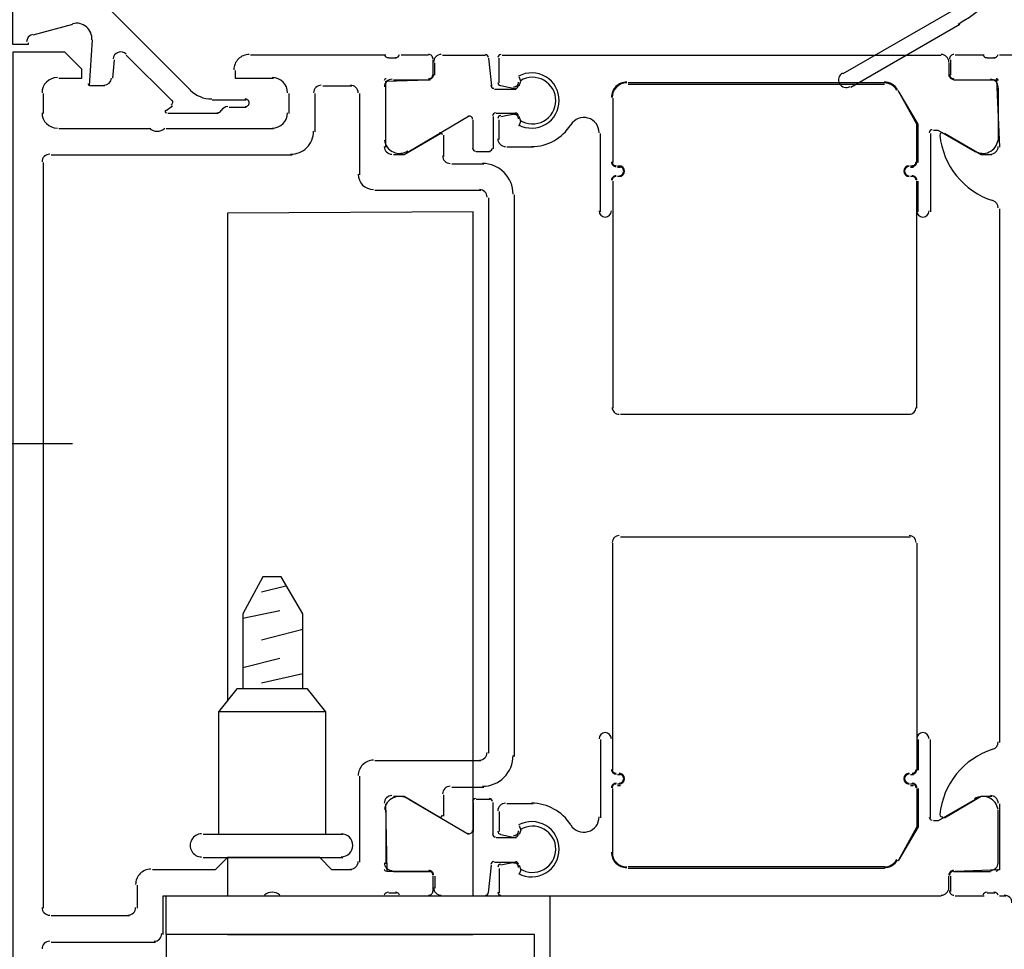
# Model space of a CAD drawing. Extents: x 2 to 87, y -108 to 11.
# Tile 338 of 352: x 49.7621 to 49.8262, y -12.2826 to -12.222. Entities that reach past the tile are written whole.
import ezdxf

# ---------------------------------------------------------------- set-up
doc = ezdxf.new("R2010")
doc.units = 0
doc.header["$MEASUREMENT"] = 0
doc.layers.add('32', color=7, linetype='CONTINUOUS')
doc.layers.add('8', color=7, linetype='CONTINUOUS')

msp = doc.modelspace()

# ---------------------------------------------------------------- linework, layer by layer
at = {"layer": '32', "color": 62, "linetype": 'Continuous'}
for p, q in [((49.76759999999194, -12.22100000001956), (49.773199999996, -12.22659999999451)), ((49.81569999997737, -12.22550000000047), (49.82279999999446, -12.22140000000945)), ((49.76549999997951, -12.22229999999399), (49.76289999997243, -12.22299999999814)), ((49.8232999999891, -12.22229999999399), (49.81619999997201, -12.22640000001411)), ((49.77199999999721, -12.22729999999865), (49.76900000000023, -12.22430000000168)), ((49.78589999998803, -12.22430000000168), (49.77709999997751, -12.22430000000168)), ((49.78659999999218, -12.22450000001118), (49.78609999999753, -12.22450000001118)), ((49.78869999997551, -12.22430000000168), (49.78689999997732, -12.22430000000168)), ((49.78959999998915, -12.22430000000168), (49.79239999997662, -12.22430000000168)), ((49.79259999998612, -12.22450000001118), (49.79279999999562, -12.22630000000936)), ((49.79329999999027, -12.22609999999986), (49.79329999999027, -12.22450000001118)), ((49.79349999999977, -12.22430000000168), (49.82209999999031, -12.22430000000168)), ((49.82489999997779, -12.22430000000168), (49.82299999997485, -12.22430000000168)), ((49.82559999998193, -12.22450000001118), (49.82509999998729, -12.22450000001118)), ((49.82739999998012, -12.22430000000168), (49.82589999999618, -12.22430000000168)), ((49.76819999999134, -12.22460000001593), (49.76809999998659, -12.22580000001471)), ((49.78899999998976, -12.22560000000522), (49.78899999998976, -12.22460000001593)), ((49.78909999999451, -12.22560000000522), (49.78909999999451, -12.22479999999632)), ((49.82259999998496, -12.22479999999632), (49.82259999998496, -12.22560000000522)), ((49.82269999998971, -12.22460000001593), (49.82269999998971, -12.22560000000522)), ((49.78179999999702, -12.22630000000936), (49.78369999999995, -12.22630000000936)), ((49.78589999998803, -12.22990000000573), (49.78589999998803, -12.22640000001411)), ((49.78639999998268, -12.22590000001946), (49.78879999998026, -12.22590000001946)), ((49.8183999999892, -12.22609999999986), (49.80169999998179, -12.22609999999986)), ((49.8183999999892, -12.22620000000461), (49.80169999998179, -12.22620000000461)), ((49.82289999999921, -12.22590000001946), (49.82529999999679, -12.22590000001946)), ((49.82579999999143, -12.22640000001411), (49.82579999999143, -12.22990000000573)), ((49.76359999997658, -12.22810000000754), (49.76359999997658, -12.226800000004)), ((49.77959999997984, -12.226800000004), (49.77959999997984, -12.22810000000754)), ((49.78129999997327, -12.22930000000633), (49.78129999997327, -12.226800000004)), ((49.7841999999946, -12.226800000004), (49.7841999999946, -12.23209999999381)), ((49.77159999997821, -12.22789999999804), (49.77199999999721, -12.2276000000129)), ((49.77459999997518, -12.2271999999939), (49.77679999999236, -12.2271999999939)), ((49.77679999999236, -12.22770000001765), (49.77569999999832, -12.22770000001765)), ((49.8006999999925, -12.22710000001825), (49.8006999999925, -12.23130000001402)), ((49.8006999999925, -12.22710000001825), (49.8006999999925, -12.23130000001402)), ((49.77499999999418, -12.22810000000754), (49.77169999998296, -12.22810000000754)), ((49.79129999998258, -12.22830000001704), (49.78739999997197, -12.23060000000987)), ((49.79290000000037, -12.22830000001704), (49.79290000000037, -12.23040000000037)), ((49.79159999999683, -12.23040000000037), (49.79159999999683, -12.22849999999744)), ((49.79329999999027, -12.22980000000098), (49.79329999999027, -12.22849999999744)), ((49.77059999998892, -12.22909999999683), (49.76459999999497, -12.22909999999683)), ((49.77859999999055, -12.22909999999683), (49.77159999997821, -12.22909999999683)), ((49.7896999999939, -12.23089999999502), (49.7896999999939, -12.22950000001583)), ((49.79989999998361, -12.23450000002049), (49.79989999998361, -12.22940000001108)), ((49.82139999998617, -12.22940000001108), (49.82139999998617, -12.23450000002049)), ((49.76410000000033, -12.23080000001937), (49.77979999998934, -12.23080000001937)), ((49.79269999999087, -12.23060000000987), (49.79179999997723, -12.23060000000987)), ((49.79549999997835, -12.23029999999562), (49.79379999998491, -12.23029999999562)), ((49.76359999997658, -12.27989999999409), (49.76359999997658, -12.23130000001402)), ((49.79230000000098, -12.23140000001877), (49.79019999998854, -12.23140000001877)), ((49.80099999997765, -12.23149999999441), (49.80119999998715, -12.23149999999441)), ((49.82009999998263, -12.23149999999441), (49.82029999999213, -12.23149999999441)), ((49.80099999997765, -12.23159999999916), (49.80119999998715, -12.23159999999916)), ((49.80119999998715, -12.23219999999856), (49.80099999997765, -12.23219999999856)), ((49.80119999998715, -12.23219999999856), (49.80099999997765, -12.23219999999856)), ((49.82009999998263, -12.23159999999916), (49.82029999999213, -12.23159999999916)), ((49.82029999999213, -12.23219999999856), (49.82009999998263, -12.23219999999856)), ((49.82029999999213, -12.23219999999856), (49.82009999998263, -12.23219999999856)), ((49.8006999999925, -12.23250000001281), (49.8006999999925, -12.24730000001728)), ((49.8006999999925, -12.23250000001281), (49.8006999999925, -12.23450000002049)), ((49.82049999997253, -12.24730000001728), (49.82049999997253, -12.23250000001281)), ((49.82059999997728, -12.23450000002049), (49.82059999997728, -12.23250000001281)), ((49.78519999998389, -12.2331000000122), (49.79209999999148, -12.2331000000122)), ((49.79429999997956, -12.27000000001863), (49.79429999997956, -12.23339999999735)), ((49.79259999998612, -12.23360000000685), (49.79259999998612, -12.26980000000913)), ((49.82589999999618, -12.23430000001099), (49.82589999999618, -12.26910000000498)), ((49.80119999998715, -12.24770000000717), (49.82009999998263, -12.24770000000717)), ((49.80119999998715, -12.2557000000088), (49.82009999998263, -12.2557000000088)), ((49.8006999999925, -12.27090000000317), (49.8006999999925, -12.2560999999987)), ((49.82049999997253, -12.2560999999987), (49.82049999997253, -12.27090000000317)), ((49.79989999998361, -12.26889999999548), (49.79989999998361, -12.27400000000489)), ((49.8006999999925, -12.27090000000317), (49.8006999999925, -12.26889999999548)), ((49.82059999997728, -12.26889999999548), (49.82059999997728, -12.27090000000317)), ((49.82139999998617, -12.27400000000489), (49.82139999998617, -12.26889999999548)), ((49.79209999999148, -12.27030000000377), (49.78519999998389, -12.27030000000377)), ((49.7841999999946, -12.27129999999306), (49.7841999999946, -12.27689999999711)), ((49.80119999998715, -12.27120000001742), (49.80099999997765, -12.27120000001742)), ((49.80119999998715, -12.27120000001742), (49.80099999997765, -12.27120000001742)), ((49.82029999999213, -12.27120000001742), (49.82009999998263, -12.27120000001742)), ((49.82029999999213, -12.27120000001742), (49.82009999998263, -12.27120000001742)), ((49.80099999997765, -12.27180000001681), (49.80119999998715, -12.27180000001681)), ((49.80099999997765, -12.27190000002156), (49.80119999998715, -12.27190000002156)), ((49.82009999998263, -12.27180000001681), (49.82029999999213, -12.27180000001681)), ((49.82009999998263, -12.27190000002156), (49.82029999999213, -12.27190000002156)), ((49.7896999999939, -12.27390000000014), (49.7896999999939, -12.27250000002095)), ((49.79019999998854, -12.27199999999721), (49.79230000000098, -12.27199999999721)), ((49.8006999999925, -12.27629999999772), (49.8006999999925, -12.27210000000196)), ((49.8006999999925, -12.27629999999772), (49.8006999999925, -12.27210000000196)), ((49.79129999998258, -12.27509999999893), (49.78739999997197, -12.2728000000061)), ((49.79159999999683, -12.2730000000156), (49.79159999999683, -12.27490000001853)), ((49.79269999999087, -12.2728000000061), (49.79179999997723, -12.2728000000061)), ((49.79290000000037, -12.27509999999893), (49.79290000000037, -12.2730000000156)), ((49.79549999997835, -12.27310000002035), (49.79379999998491, -12.27310000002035)), ((49.78589999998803, -12.27350000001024), (49.78589999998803, -12.27700000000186)), ((49.79329999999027, -12.27360000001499), (49.79329999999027, -12.27490000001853)), ((49.82579999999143, -12.27700000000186), (49.82579999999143, -12.27350000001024)), ((49.77559999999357, -12.27660000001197), (49.77559999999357, -12.2791000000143)), ((49.79259999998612, -12.2789000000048), (49.79279999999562, -12.27710000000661)), ((49.78639999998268, -12.27749999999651), (49.78879999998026, -12.27749999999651)), ((49.79329999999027, -12.27730000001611), (49.79329999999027, -12.2789000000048)), ((49.8183999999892, -12.27720000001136), (49.80169999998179, -12.27720000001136)), ((49.8183999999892, -12.27730000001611), (49.80169999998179, -12.27730000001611)), ((49.82289999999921, -12.27749999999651), (49.82529999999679, -12.27749999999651)), ((49.78899999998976, -12.27880000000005), (49.78899999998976, -12.27780000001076)), ((49.78909999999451, -12.27780000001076), (49.78909999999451, -12.27860000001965)), ((49.82259999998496, -12.27860000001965), (49.82259999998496, -12.27780000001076)), ((49.82269999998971, -12.27780000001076), (49.82269999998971, -12.27880000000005)), ((49.76969999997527, -12.27840000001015), (49.76969999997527, -12.27989999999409)), ((49.78609999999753, -12.2789000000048), (49.78659999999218, -12.2789000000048)), ((49.82509999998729, -12.2789000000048), (49.82559999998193, -12.2789000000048)), ((49.77909999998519, -12.2791000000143), (49.78589999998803, -12.2791000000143)), ((49.78689999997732, -12.2791000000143), (49.78869999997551, -12.2791000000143)), ((49.78959999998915, -12.2791000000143), (49.79239999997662, -12.2791000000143)), ((49.79349999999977, -12.2791000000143), (49.82209999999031, -12.2791000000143)), ((49.82299999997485, -12.2791000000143), (49.82489999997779, -12.2791000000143)), ((49.82589999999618, -12.2791000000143), (49.82629999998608, -12.2791000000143)), ((49.76919999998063, -12.28040000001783), (49.76410000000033, -12.28040000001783)), ((49.77559999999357, -12.28160000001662), (49.79159999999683, -12.28160000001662)), ((49.76410000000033, -12.28210000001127), (49.77089999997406, -12.28210000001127))]:
    msp.add_line(p, q, dxfattribs=at)
for points in [[(49.76259999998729, -12.22350000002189), (49.76259999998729, -12.22359999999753), (49.761599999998, -12.22359999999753), (49.761599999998, -12.20260000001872)], [(49.76759999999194, -12.22630000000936), (49.76659999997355, -12.22630000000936), (49.76679999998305, -12.22330000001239)], [(49.76459999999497, -12.22580000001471), (49.76609999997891, -12.22580000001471), (49.76609999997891, -12.22520000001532), (49.76499999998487, -12.22410000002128), (49.761599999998, -12.22410000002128), (49.761599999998, -12.29660000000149)], [(49.77609999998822, -12.22530000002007), (49.77609999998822, -12.22580000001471), (49.77859999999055, -12.22580000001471)], [(49.79459999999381, -12.22630000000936), (49.79469999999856, -12.22599999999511), (49.79459999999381, -12.22570000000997)], [(49.78589999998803, -12.23029999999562), (49.78589999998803, -12.22599999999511), (49.78869999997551, -12.22590000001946)], [(49.79299999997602, -12.22650000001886), (49.79439999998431, -12.22650000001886), (49.79339999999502, -12.22630000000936)], [(49.82299999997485, -12.22590000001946), (49.82569999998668, -12.22590000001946), (49.82589999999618, -12.23029999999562)], [(49.82049999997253, -12.23130000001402), (49.82049999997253, -12.22880000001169), (49.81929999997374, -12.22659999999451)], [(49.82059999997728, -12.23130000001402), (49.82059999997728, -12.22880000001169), (49.81929999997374, -12.22659999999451)], [(49.79339999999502, -12.22830000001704), (49.79439999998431, -12.22810000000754), (49.79309999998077, -12.22810000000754)], [(49.79459999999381, -12.22890000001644), (49.79469999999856, -12.22860000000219), (49.79459999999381, -12.22830000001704)], [(49.7894999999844, -12.22940000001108), (49.78709999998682, -12.23080000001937), (49.78639999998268, -12.23080000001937)], [(49.82429999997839, -12.23060000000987), (49.82189999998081, -12.22920000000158), (49.82159999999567, -12.22920000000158)], [(49.82539999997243, -12.23080000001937), (49.82469999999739, -12.23080000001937), (49.82229999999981, -12.22940000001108)], [(49.79159999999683, -12.2791000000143), (49.79159999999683, -12.23450000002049), (49.77559999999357, -12.23459999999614), (49.77559999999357, -12.26639999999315)], [(49.77619999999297, -12.26560000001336), (49.77499999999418, -12.2670999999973), (49.77499999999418, -12.27509999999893)], [(49.78639999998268, -12.2725999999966), (49.78709999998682, -12.2725999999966), (49.7894999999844, -12.27400000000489)], [(49.82049999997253, -12.27210000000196), (49.82049999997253, -12.27460000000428), (49.81929999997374, -12.27680000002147)], [(49.82059999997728, -12.27210000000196), (49.82059999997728, -12.27460000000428), (49.81929999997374, -12.27680000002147)], [(49.82229999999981, -12.27400000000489), (49.82469999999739, -12.2725999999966), (49.82539999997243, -12.2725999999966)], [(49.78869999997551, -12.27749999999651), (49.78599999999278, -12.27749999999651), (49.78589999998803, -12.27310000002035)], [(49.82429999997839, -12.2728000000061), (49.82189999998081, -12.27420000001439), (49.82159999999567, -12.27420000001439)], [(49.82589999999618, -12.27310000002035), (49.82589999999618, -12.27740000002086), (49.82299999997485, -12.27749999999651)], [(49.79459999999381, -12.27449999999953), (49.79469999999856, -12.27480000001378), (49.79459999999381, -12.27509999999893)], [(49.79339999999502, -12.27509999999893), (49.79439999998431, -12.27530000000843), (49.79309999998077, -12.27530000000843)], [(49.78369999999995, -12.27740000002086), (49.78239999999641, -12.27740000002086), (49.78159999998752, -12.27660000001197), (49.77559999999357, -12.27660000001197), (49.77479999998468, -12.27740000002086), (49.77069999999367, -12.27740000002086)], [(49.79299999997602, -12.27689999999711), (49.79439999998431, -12.27689999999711), (49.79339999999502, -12.27710000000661)], [(49.79459999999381, -12.27710000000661), (49.79469999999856, -12.27740000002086), (49.79459999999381, -12.27770000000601)], [(49.77139999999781, -12.28160000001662), (49.77139999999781, -12.2791000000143), (49.7780999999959, -12.2791000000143)], [(49.7955999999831, -12.2846000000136), (49.7955999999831, -12.28160000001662), (49.77159999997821, -12.28160000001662), (49.77159999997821, -12.2791000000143), (49.79659999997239, -12.2791000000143), (49.79659999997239, -12.2835999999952)]]:
    msp.add_lwpolyline(points, dxfattribs=at)
msp.add_lwpolyline([(49.77159999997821, -12.28160000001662), (49.77159999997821, -12.2846000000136), (49.7955999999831, -12.2846000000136), (49.7955999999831, -12.28160000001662)], close=True, dxfattribs=at)
for centre, radius, start, end in [((49.81670790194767, -12.21100822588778), 0.01299986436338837, 299.9974861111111, 0.002150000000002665), ((49.76575575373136, -12.22321101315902), 0.001000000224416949, 354.9466333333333, 105.1086722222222), ((49.76300760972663, -12.22343505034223), 0.0004999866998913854, 104.9971083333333, 179.9999333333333), ((49.76863823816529, -12.22458341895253), 0.0004999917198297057, 44.99994722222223, 175.0013722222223), ((49.77700760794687, -12.22525139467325), 0.0009999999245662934, 89.99999444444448, 180.000863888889), ((49.78607515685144, -12.22417255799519), 0.0002788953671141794, 196.419925, 271.1645416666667), ((49.78654007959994, -12.22417252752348), 0.000278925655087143, 268.8371472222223, 343.5753861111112), ((49.78868763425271, -12.22455139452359), 0.0002999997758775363, 359.9999583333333, 90.00004444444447), ((49.78951761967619, -12.22475139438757), 0.0004999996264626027, 89.99995833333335, 180.0000444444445), ((49.79239973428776, -12.22445179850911), 0.0002004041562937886, 0.1162972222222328, 89.88799999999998), ((49.79340766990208, -12.22445138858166), 0.0001999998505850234, 89.99995833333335, 180.0000444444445), ((49.82209762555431, -12.22475139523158), 0.0005000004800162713, 5.555555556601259e-05, 89.99994444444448), ((49.82292762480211, -12.22455139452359), 0.0002999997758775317, 89.99995833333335, 180.0000444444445), ((49.82507517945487, -12.22417252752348), 0.0002789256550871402, 196.4246111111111, 271.16285), ((49.82554010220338, -12.22417255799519), 0.0002788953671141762, 268.8354583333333, 343.580075), ((49.76450764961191, -12.22675142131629), 0.001000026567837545, 90.00152222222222, 179.9984777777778), ((49.77850752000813, -12.22675148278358), 0.001000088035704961, 0.00504444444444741, 89.99495833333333), ((49.78868763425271, -12.22553136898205), 0.0002999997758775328, 269.9999583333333, 4.444444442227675e-05), ((49.78871762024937, -12.22556172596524), 0.0002999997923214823, 269.9921305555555, 4.166666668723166e-05), ((49.79540765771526, -12.22725144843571), 0.001800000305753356, 2.222222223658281e-05, 118.1786277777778), ((49.7954643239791, -12.22725536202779), 0.001519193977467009, 359.4271166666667, 121.3067833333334), ((49.81590792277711, -12.22590365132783), 0.0005000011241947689, 119.9997722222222, 299.9997722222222), ((49.82289762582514, -12.22556172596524), 0.0002999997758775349, 179.9999583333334, 270.0000444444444), ((49.82292762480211, -12.22553136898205), 0.0002999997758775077, 179.9999583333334, 270.0000444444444), ((49.76660003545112, -12.22615139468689), 0.0001000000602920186, 174.9468777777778, 270.0003416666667), ((49.76753855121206, -12.2257513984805), 0.0004999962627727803, 270.0002083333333, 355.0002611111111), ((49.78170761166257, -12.22675139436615), 0.0004999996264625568, 89.99995833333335, 180.0000444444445), ((49.7836076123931, -12.22675139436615), 0.00049999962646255, 359.9999583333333, 90.00004444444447), ((49.7859276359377, -12.22595136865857), 0.0001199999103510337, 89.99995833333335, 180.0000444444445), ((49.78631761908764, -12.22636138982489), 0.0004999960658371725, 89.99966388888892, 180.0003361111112), ((49.79295804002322, -12.22625099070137), 0.0002004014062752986, 180.1155138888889, 269.8887833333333), ((49.79340767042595, -12.22607740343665), 0.0002000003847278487, 180.0000861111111, 264.9999416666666), ((49.79425765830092, -12.22605138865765), 0.0002999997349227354, 264.9998916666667, 359.9999805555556), ((49.794357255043, -12.22625098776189), 0.0002004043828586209, 270.1120694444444, 359.885925), ((49.80160764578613, -12.22705138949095), 0.000999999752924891, 89.99992777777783, 180.0000138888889), ((49.80160764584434, -12.22705138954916), 0.0009499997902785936, 89.99992777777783, 180.0000138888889), ((49.8183868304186, -12.22705147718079), 0.0009500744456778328, 29.99493333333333, 90.00002500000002), ((49.8183868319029, -12.22705147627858), 0.001000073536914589, 29.99793333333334, 89.99896111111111), ((49.82529762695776, -12.22636138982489), 0.000499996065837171, 359.999663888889, 90.00033611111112), ((49.82568762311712, -12.22595136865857), 0.0001199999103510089, 359.9999583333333, 90.00004444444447), ((49.77457454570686, -12.22515140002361), 0.002000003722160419, 225.0000611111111, 269.9999805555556), ((49.77183280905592, -12.22735946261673), 0.0002000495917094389, 300.0119666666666, 44.9868138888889), ((49.77561883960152, -12.22815138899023), 0.0005000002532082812, 89.99995277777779, 149.34295), ((49.77675347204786, -12.22740139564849), 0.0002504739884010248, 359.999975, 93.55545000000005), ((49.7767534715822, -12.22740139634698), 0.0002504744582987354, 266.4446666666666, 0.000141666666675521), ((49.79540765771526, -12.22725144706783), 0.001800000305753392, 241.8213722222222, 359.9999777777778), ((49.79546432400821, -12.22725536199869), 0.001519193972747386, 237.54745, 359.4271166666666), ((49.76450767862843, -12.22805134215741), 0.001000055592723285, 180.0031861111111, 269.9968166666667), ((49.77161922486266, -12.22795139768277), 0.0001000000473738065, 132.1441361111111, 270.0000972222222), ((49.77491658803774, -12.22773513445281), 0.0003163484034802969, 268.6708527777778, 329.3429916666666), ((49.77850754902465, -12.22805138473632), 0.001000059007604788, 270.0033805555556, 359.9966194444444), ((49.79135762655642, -12.22846382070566), 0.0002000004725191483, 359.9999916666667, 119.8797611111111), ((49.79305800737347, -12.22825175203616), 0.0002003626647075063, 90.10876111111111, 179.8955388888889), ((49.79340766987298, -12.22842537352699), 0.0001999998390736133, 94.9999138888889, 179.9997694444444), ((49.79425765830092, -12.22845138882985), 0.0002999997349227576, 1.944444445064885e-05, 95.00010833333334), ((49.79435725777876, -12.22825179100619), 0.0002004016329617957, 0.1132916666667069, 89.88871388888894), ((49.79540765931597, -12.22725145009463), 0.002999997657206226, 269.9959833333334, 328.2116944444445), ((49.79880765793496, -12.22935857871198), 0.001000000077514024, 359.9999972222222, 148.2116527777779), ((49.7710076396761, -12.22852647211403), 0.0007249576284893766, 226.392175, 313.6025555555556), ((49.77970761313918, -12.22925144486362), 0.001499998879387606, 269.9999583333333, 4.444444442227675e-05), ((49.78946881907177, -12.22949010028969), 0.0001390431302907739, 3.39604166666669, 114.0573472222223), ((49.8215076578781, -12.22935139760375), 0.0001999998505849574, 89.99995833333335, 180.0000444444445), ((49.82214641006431, -12.22949010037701), 0.0001390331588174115, 65.9367888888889, 185.631925), ((49.82698391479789, -12.22901306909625), 0.005000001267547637, 185.6317916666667, 252.2550555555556), ((49.78630760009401, -12.2302513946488), 0.000499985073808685, 179.9930194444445, 270.0017111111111), ((49.78680744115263, -12.22969562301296), 0.0009999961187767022, 188.1816111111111, 302.7270111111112), ((49.7937076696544, -12.22975138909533), 0.00049999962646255, 179.9999583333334, 270.0000444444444), ((49.82480780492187, -12.22969562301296), 0.0009999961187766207, 237.2729888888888, 351.8183888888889), ((49.82530763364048, -12.23025140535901), 0.0004999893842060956, 269.9987833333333, 0.001216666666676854), ((49.76400760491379, -12.23125141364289), 0.0004999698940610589, 89.99299722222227, 180.00345), ((49.79010761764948, -12.23085139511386), 0.0004999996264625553, 179.9999583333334, 270.0000444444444), ((49.79175804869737, -12.23035096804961), 0.0002004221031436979, 180.1194055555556, 269.8828861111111), ((49.79265724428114, -12.23035098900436), 0.0002004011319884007, 270.1111416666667, 359.8865638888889), ((49.79220471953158, -12.23335139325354), 0.001999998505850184, 359.9999583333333, 90.00004444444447), ((49.80090764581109, -12.23125139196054), 0.0002999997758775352, 179.9999583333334, 270.0000444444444), ((49.8009076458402, -12.23125139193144), 0.0002499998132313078, 179.9999583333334, 270.0000444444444), ((49.80110764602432, -12.23185138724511), 0.0003499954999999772, 270, 90), ((49.80110764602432, -12.23185138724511), 0.0002999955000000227, 270, 90), ((49.82000767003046, -12.23185138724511), 0.0003499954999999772, 90, 270), ((49.82000767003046, -12.23185138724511), 0.0002999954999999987, 90, 270), ((49.82020767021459, -12.23125139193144), 0.000249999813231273, 269.9999583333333, 4.444444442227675e-05), ((49.82020767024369, -12.23125139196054), 0.0002999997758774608, 269.9999583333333, 4.444444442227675e-05), ((49.78510761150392, -12.2320513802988), 0.0009999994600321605, 179.9999694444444, 269.9998583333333), ((49.80090764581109, -12.23245138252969), 0.0002999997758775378, 89.99995833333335, 180.0000444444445), ((49.8009076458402, -12.23245138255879), 0.0002499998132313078, 89.99995833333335, 180.0000444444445), ((49.82020767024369, -12.23245138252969), 0.0002999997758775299, 359.9999583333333, 90.00004444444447), ((49.82020767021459, -12.23245138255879), 0.0002499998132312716, 359.9999583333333, 90.00004444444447), ((49.79200470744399, -12.23355140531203), 0.0005000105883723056, 0.00121388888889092, 89.99523611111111), ((49.82530762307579, -12.23425139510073), 0.0004999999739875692, 359.9966055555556, 72.25507500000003), ((49.80020765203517, -12.23445138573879), 0.0003999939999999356, 180, 360), ((49.82090766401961, -12.23445138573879), 0.0003999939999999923, 180, 360), ((49.8011076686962, -12.24725135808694), 0.000450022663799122, 179.9999583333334, 270.0000444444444), ((49.82000764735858, -12.24725135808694), 0.0004500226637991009, 269.9999583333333, 4.444444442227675e-05), ((49.80110766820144, -12.25605143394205), 0.0004500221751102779, 90.00282222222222, 179.9974305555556), ((49.82000764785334, -12.25605143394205), 0.0004500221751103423, 0.002822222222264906, 89.9974305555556), ((49.80020765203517, -12.26885140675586), 0.0003999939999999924, 360, 180), ((49.82090766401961, -12.26885140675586), 0.0003999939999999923, 360, 180), ((49.82530761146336, -12.26905138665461), 0.0005000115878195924, 287.7450555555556, 0.00228055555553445), ((49.79200470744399, -12.26975138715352), 0.0005000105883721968, 270.0047666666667, 359.9987888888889), ((49.79220471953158, -12.26995139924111), 0.001999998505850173, 269.9999583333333, 4.444444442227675e-05), ((49.82698391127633, -12.2742897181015), 0.004999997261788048, 107.7450027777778, 174.3682666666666), ((49.78510760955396, -12.271251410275), 0.0009999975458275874, 89.99985833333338, 180.0001388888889), ((49.80090764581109, -12.27085140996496), 0.0002999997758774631, 179.9999583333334, 270.0000444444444), ((49.8009076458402, -12.27085140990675), 0.0002499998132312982, 179.9999583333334, 270.0000444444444), ((49.80110764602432, -12.27145140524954), 0.0003499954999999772, 270, 90), ((49.80110764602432, -12.27145140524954), 0.0002999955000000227, 270, 90), ((49.82000767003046, -12.27145140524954), 0.0003499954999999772, 90, 270), ((49.82000767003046, -12.27145140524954), 0.0002999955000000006, 90, 270), ((49.82020767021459, -12.27085140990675), 0.0002499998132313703, 269.9999583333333, 4.444444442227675e-05), ((49.82020767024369, -12.27085140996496), 0.0002999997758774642, 269.9999583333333, 4.444444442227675e-05), ((49.79010761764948, -12.27245139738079), 0.0004999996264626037, 89.99995833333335, 180.0000444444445), ((49.80090764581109, -12.27205140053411), 0.0002999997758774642, 89.99995833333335, 180.0000444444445), ((49.8009076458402, -12.27205140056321), 0.0002499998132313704, 89.99995833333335, 180.0000444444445), ((49.82020767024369, -12.27205140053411), 0.0002999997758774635, 359.9999583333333, 90.00004444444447), ((49.82020767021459, -12.27205140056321), 0.000249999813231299, 359.9999583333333, 90.00004444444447), ((49.78630760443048, -12.27305138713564), 0.000499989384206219, 89.99878333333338, 180.0012166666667), ((49.78680744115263, -12.27360716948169), 0.0009999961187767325, 57.27298888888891, 171.8183888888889), ((49.82480780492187, -12.27360716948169), 0.0009999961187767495, 8.18161111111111, 122.7270111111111), ((49.82530763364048, -12.27305138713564), 0.0004999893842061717, 359.9987833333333, 90.00121666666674), ((49.79175804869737, -12.27295182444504), 0.0002004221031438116, 90.1171138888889, 179.8805944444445), ((49.79265724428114, -12.27295180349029), 0.0002004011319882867, 0.1134333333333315, 89.88885555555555), ((49.7937076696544, -12.27355140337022), 0.0004999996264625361, 89.99995833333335, 180.0000444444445), ((49.79540765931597, -12.27605134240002), 0.002999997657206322, 31.78830277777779, 90.00401388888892), ((49.78946882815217, -12.27381269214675), 0.0001390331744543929, 245.9367222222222, 356.6098916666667), ((49.82214641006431, -12.27381269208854), 0.0001390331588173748, 174.368075, 294.0632111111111), ((49.79540765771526, -12.27605134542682), 0.001800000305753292, 2.222222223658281e-05, 118.1786277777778), ((49.79547559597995, -12.27605189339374), 0.001509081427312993, 359.6188666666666, 121.896175), ((49.79880765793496, -12.27394421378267), 0.001000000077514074, 211.7883472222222, 2.777777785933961e-06), ((49.8215076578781, -12.2739513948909), 0.0001999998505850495, 179.9999583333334, 270.0000444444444), ((49.77391048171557, -12.27580186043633), 0.0007495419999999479, 90.00005833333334, 270.0000583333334), ((49.79135762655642, -12.27483897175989), 0.0002000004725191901, 240.1202416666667, 1.111111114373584e-05), ((49.79305800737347, -12.27505104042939), 0.0002003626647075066, 180.1044611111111, 269.8912388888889), ((49.79340767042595, -12.27487741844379), 0.0002000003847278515, 180.0000861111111, 264.9999416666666), ((49.79425765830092, -12.27485140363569), 0.0002999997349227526, 264.9998916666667, 359.9999805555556), ((49.79435725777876, -12.27505100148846), 0.0002004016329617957, 270.1112861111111, 359.8867083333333), ((49.79540765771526, -12.27605134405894), 0.001800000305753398, 241.8213722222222, 359.9999777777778), ((49.79547559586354, -12.27605189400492), 0.001509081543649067, 237.3415833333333, 359.6188916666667), ((49.80160764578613, -12.27625140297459), 0.0009999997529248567, 179.9999861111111, 270.0000722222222), ((49.80160764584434, -12.27625140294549), 0.0009499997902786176, 179.9999861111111, 270.0000722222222), ((49.7836076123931, -12.27685139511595), 0.0004999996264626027, 269.9999583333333, 4.444444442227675e-05), ((49.78631761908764, -12.27694140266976), 0.0004999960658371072, 179.9996638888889, 270.0003361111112), ((49.79295804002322, -12.27705180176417), 0.0002004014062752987, 90.11121666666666, 179.8844861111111), ((49.79340767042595, -12.277225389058), 0.000200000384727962, 95.00005833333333, 179.9999138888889), ((49.79425765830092, -12.277251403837), 0.0002999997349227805, 1.944444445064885e-05, 95.00010833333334), ((49.794357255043, -12.27705180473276), 0.000200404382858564, 0.1140749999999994, 89.88793055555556), ((49.81838683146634, -12.27625131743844), 0.0009500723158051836, 270.0011194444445, 330.0021472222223), ((49.8183868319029, -12.27625131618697), 0.001000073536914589, 270.0010388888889, 330.0020666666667), ((49.82529762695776, -12.27694140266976), 0.000499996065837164, 269.9996638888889, 0.0003361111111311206), ((49.77060795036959, -12.27835136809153), 0.0009999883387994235, 90.00019166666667, 180.0006694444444), ((49.78592761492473, -12.27735142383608), 0.0001199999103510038, 179.9999583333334, 270.0000444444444), ((49.78868761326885, -12.2777714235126), 0.00029999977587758, 359.9999583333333, 90.00004444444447), ((49.78871762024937, -12.27774106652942), 0.0002999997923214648, 359.9999611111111, 90.00787222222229), ((49.82289762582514, -12.27774106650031), 0.000299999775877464, 89.99995833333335, 180.0000444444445), ((49.82292762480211, -12.2777714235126), 0.0002999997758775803, 89.99995833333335, 180.0000444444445), ((49.82568762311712, -12.27735142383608), 0.000119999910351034, 269.9999583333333, 4.444444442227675e-05), ((49.77850746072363, -12.27957642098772), 0.0007250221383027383, 46.39892500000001, 133.6019944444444), ((49.78607513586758, -12.27913023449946), 0.0002788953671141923, 88.83545833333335, 163.580075), ((49.78654005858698, -12.27913026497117), 0.0002789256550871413, 16.42461111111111, 91.16284999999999), ((49.78868761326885, -12.27875139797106), 0.0002999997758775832, 269.9999583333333, 4.444444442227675e-05), ((49.78951761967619, -12.27855139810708), 0.0004999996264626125, 179.9999583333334, 270.0000444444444), ((49.79239973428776, -12.27885099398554), 0.0002004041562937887, 270.112, 359.8837027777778), ((49.79340766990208, -12.27885140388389), 0.0001999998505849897, 179.9999583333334, 270.0000444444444), ((49.82209762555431, -12.27855139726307), 0.0005000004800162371, 270.0000555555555, 359.9999444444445), ((49.82292762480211, -12.27875139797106), 0.0002999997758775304, 179.9999583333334, 270.0000444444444), ((49.82507517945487, -12.27913026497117), 0.0002789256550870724, 88.83714722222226, 163.5753861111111), ((49.82554010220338, -12.27913023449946), 0.0002788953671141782, 16.41992500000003, 91.1645416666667), ((49.82620763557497, -12.27955138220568), 0.0004999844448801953, 359.9999361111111, 90.00178333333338), ((49.76400761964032, -12.27985139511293), 0.0004999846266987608, 180.001675, 270.0017611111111), ((49.76910797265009, -12.279851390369), 0.000499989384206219, 269.9987833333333, 0.001216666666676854), ((49.77080794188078, -12.28155138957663), 0.0005000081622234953, 270.0009361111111, 359.9990666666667), ((49.76400759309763, -12.28255136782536), 0.0004999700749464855, 89.99301944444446, 180.0017111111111)]:
    msp.add_arc(centre, radius, start, end, dxfattribs=at)
at = {"layer": '8', "color": 62, "linetype": 'Continuous'}
for p, q in [((49.71909999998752, -12.2496000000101), (49.76549999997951, -12.2496000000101)), ((49.77939999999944, -12.25890000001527), (49.77779999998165, -12.25930000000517)), ((49.77659999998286, -12.2609999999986), (49.77899999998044, -12.26050000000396)), ((49.77779999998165, -12.26240000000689), (49.78049999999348, -12.26170000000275)), ((49.77659999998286, -12.26420000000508), (49.77899999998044, -12.26360000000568)), ((49.77779999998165, -12.26519999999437), (49.78049999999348, -12.26459999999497)), ((49.78310000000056, -12.27509999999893), (49.77399999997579, -12.27509999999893)), ((49.77399999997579, -12.27660000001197), (49.78310000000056, -12.27660000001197))]:
    msp.add_line(p, q, dxfattribs=at)
for points in [[(49.78049999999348, -12.26560000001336), (49.78049999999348, -12.26070000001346), (49.77909999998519, -12.25830000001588), (49.7778999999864, -12.25830000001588), (49.77659999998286, -12.26070000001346), (49.77659999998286, -12.26560000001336)], [(49.78199999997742, -12.2670999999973), (49.78079999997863, -12.26560000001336), (49.77619999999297, -12.26560000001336)], [(49.78199999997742, -12.27509999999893), (49.78199999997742, -12.2670999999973), (49.77499999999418, -12.2670999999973)]]:
    msp.add_lwpolyline(points, dxfattribs=at)
msp.add_arc((49.78300472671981, -12.27580185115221), 0.0007495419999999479, 270.0000583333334, 90.00005833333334, dxfattribs=at)

doc.saveas('drawing.dxf')
